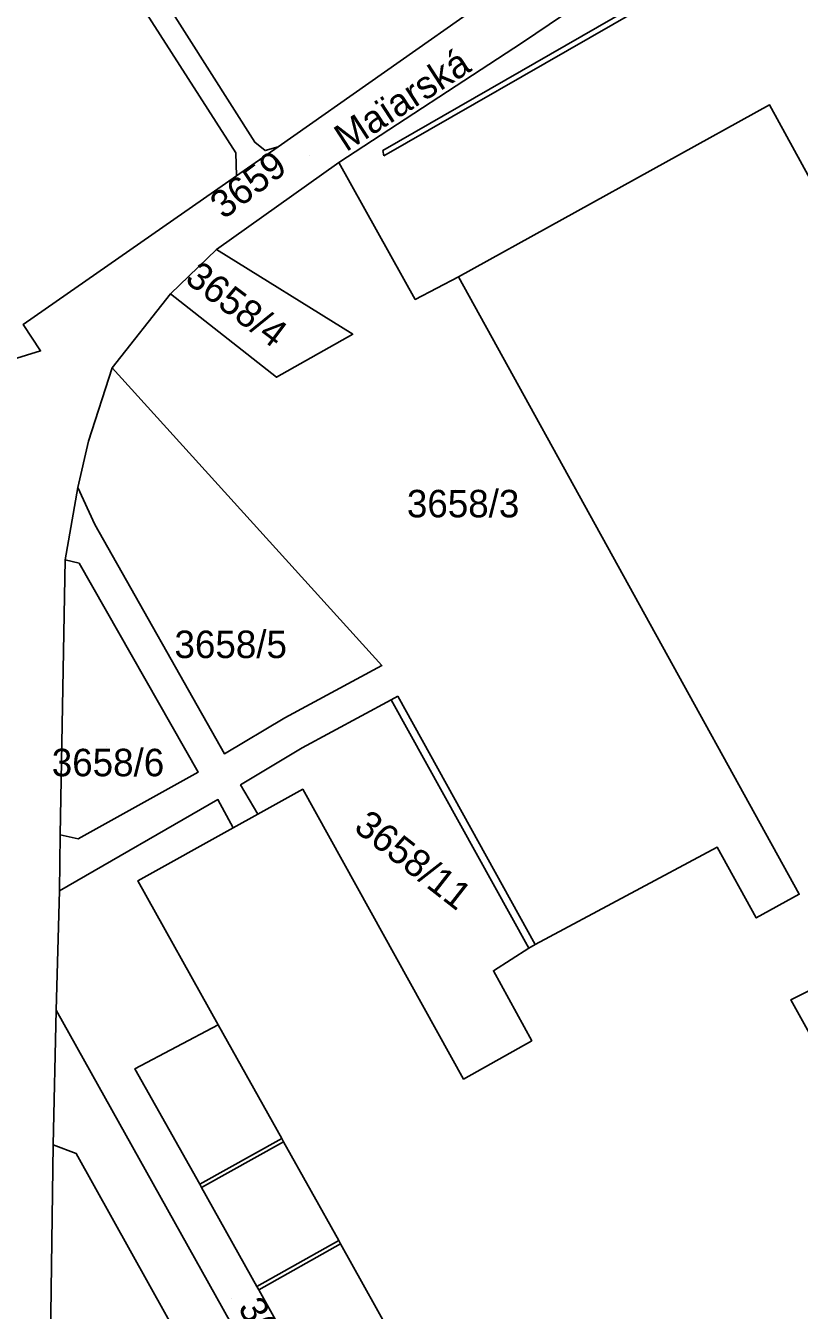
# Model space of a CAD drawing. Extents: x -262715 to -259381, y -1237238 to -1231182.
# Drawn here: x -261719.1 to -261662.8, y -1235639 to -1235545.6 of the extents above; entities that cross this region are included whole.
import ezdxf

# ---------------------------------------------------------------- set-up
doc = ezdxf.new("R2010")
doc.units = 0
for name, color, linetype in [('body_kn', 7, 'Continuous'), ('kladpar_druhypozemkov', 7, 'Continuous'), ('kladpar_hranice', 7, 'Continuous'), ('kladpar_parcelnecisla', 7, 'Continuous'), ('kladpar_plochy', 7, 'Continuous'), ('popisy', 7, 'Continuous'), ('zappar_hrandruhpozemk', 7, 'Continuous')]:
    doc.layers.add(name, color=color, linetype=linetype)

msp = doc.modelspace()

# ---------------------------------------------------------------- linework, layer by layer
at = {"layer": 'body_kn'}
for p, q in [((-261682.99, -1235546.77), (-261682.99, -1235546.77)), ((-261665.02, -1235551.31), (-261665.02, -1235551.31)), ((-261702.44, -1235554.03), (-261702.44, -1235554.03)), ((-261701.7, -1235554.64), (-261701.7, -1235554.64)), ((-261700.75, -1235554.38), (-261700.75, -1235554.38)), ((-261693.15, -1235554.63), (-261693.15, -1235554.63)), ((-261703.82, -1235554.81), (-261703.82, -1235554.81)), ((-261696.33, -1235555.5), (-261696.33, -1235555.5)), ((-261696.33, -1235555.5), (-261696.33, -1235555.5)), ((-261693.06, -1235555.02), (-261693.06, -1235555.02)), ((-261693.06, -1235555.02), (-261693.06, -1235555.02)), ((-261703.78, -1235556.47), (-261703.78, -1235556.47)), ((-261705.24, -1235561.83), (-261705.24, -1235561.83)), ((-261705.24, -1235561.83), (-261705.24, -1235561.83)), ((-261687.63, -1235563.84), (-261687.63, -1235563.84)), ((-261708.58, -1235565.06), (-261708.58, -1235565.06)), ((-261690.78, -1235565.47), (-261690.78, -1235565.47)), ((-261695.33, -1235568.01), (-261695.33, -1235568.01)), ((-261718.03, -1235569.22), (-261718.03, -1235569.22)), ((-261712.83, -1235570.45), (-261712.83, -1235570.45)), ((-261712.83, -1235570.45), (-261712.83, -1235570.45)), ((-261700.88, -1235571.14), (-261700.88, -1235571.14)), ((-261714.55, -1235575.78), (-261714.55, -1235575.78)), ((-261715.32, -1235579.16), (-261715.32, -1235579.16)), ((-261714.09, -1235581.86), (-261714.09, -1235581.86)), ((-261716.25, -1235584.42), (-261716.25, -1235584.42)), ((-261716.25, -1235584.42), (-261716.25, -1235584.42)), ((-261715.23, -1235584.66), (-261715.23, -1235584.66)), ((-261693.21, -1235592.11), (-261693.21, -1235592.11)), ((-261692.54, -1235594.62), (-261692.54, -1235594.62)), ((-261692.54, -1235594.62), (-261692.54, -1235594.62)), ((-261692.06, -1235594.34), (-261692.06, -1235594.34)), ((-261700.26, -1235595.91), (-261700.26, -1235595.91)), ((-261704.66, -1235598.53), (-261704.66, -1235598.53)), ((-261699, -1235598.09), (-261699, -1235598.09)), ((-261706.56, -1235599.86), (-261706.56, -1235599.86)), ((-261703.48, -1235600.8), (-261703.48, -1235600.8)), ((-261698.97, -1235601.12), (-261698.97, -1235601.12)), ((-261705.14, -1235601.87), (-261705.14, -1235601.87)), ((-261705.14, -1235601.87), (-261705.14, -1235601.87)), ((-261702.22, -1235602.93), (-261702.22, -1235602.93)), ((-261704.02, -1235603.92), (-261704.02, -1235603.92)), ((-261716.6, -1235604.44), (-261716.6, -1235604.44)), ((-261715.29, -1235604.73), (-261715.29, -1235604.73)), ((-261668.82, -1235605.34), (-261668.82, -1235605.34)), ((-261710.95, -1235607.77), (-261710.95, -1235607.77)), ((-261716.66, -1235608.5), (-261716.66, -1235608.5)), ((-261662.85, -1235608.75), (-261662.85, -1235608.75)), ((-261665.98, -1235610.48), (-261665.98, -1235610.48)), ((-261682.53, -1235612.69), (-261682.53, -1235612.69)), ((-261682.07, -1235612.4), (-261682.07, -1235612.4)), ((-261685.1, -1235614.32), (-261685.1, -1235614.32)), ((-261663.46, -1235616.43), (-261663.46, -1235616.43)), ((-261716.9, -1235617.19), (-261716.9, -1235617.19)), ((-261716.9, -1235617.19), (-261716.9, -1235617.19)), ((-261705.11, -1235618.25), (-261705.11, -1235618.25)), ((-261705.11, -1235618.25), (-261705.11, -1235618.25)), ((-261682.31, -1235619.41), (-261682.31, -1235619.41)), ((-261711.17, -1235621.45), (-261711.17, -1235621.45)), ((-261687.27, -1235622.21), (-261687.27, -1235622.21)), ((-261700.49, -1235626.52), (-261700.49, -1235626.52)), ((-261717.12, -1235627), (-261717.12, -1235627)), ((-261717.12, -1235627), (-261717.12, -1235627)), ((-261715.44, -1235627.61), (-261715.44, -1235627.61)), ((-261700.36, -1235626.77), (-261700.36, -1235626.77)), ((-261706.45, -1235629.85), (-261706.45, -1235629.85)), ((-261706.32, -1235630.09), (-261706.32, -1235630.09)), ((-261706.32, -1235630.09), (-261706.32, -1235630.09)), ((-261696.35, -1235633.94), (-261696.35, -1235633.94)), ((-261696.21, -1235634.2), (-261696.21, -1235634.2)), ((-261702.31, -1235637.29), (-261702.31, -1235637.29)), ((-261702.31, -1235637.29), (-261702.31, -1235637.29)), ((-261702.17, -1235637.53), (-261702.17, -1235637.53)), ((-261702.17, -1235637.53), (-261702.17, -1235637.53))]:
    msp.add_line(p, q, dxfattribs=at)
at = {"layer": 'kladpar_druhypozemkov'}
for p, q in [((-261698.44, -1235555), (-261698.44, -1235555)), ((-261701.96, -1235565.87), (-261701.96, -1235565.87)), ((-261687.87, -1235579.29), (-261687.87, -1235579.29)), ((-261704.15, -1235589.62), (-261704.15, -1235589.62)), ((-261713.22, -1235598.04), (-261713.22, -1235598.04)), ((-261690.64, -1235605.79), (-261690.64, -1235605.79)), ((-261704.12, -1235638.18), (-261704.12, -1235638.18))]:
    msp.add_line(p, q, dxfattribs=at)
at = {"layer": 'kladpar_hranice'}
for points in [[(-261630.5, -1235490.8), (-261634.85, -1235497), (-261638.19, -1235501.76), (-261643.3, -1235509.03), (-261644.66, -1235515.8), (-261648.29, -1235518.77), (-261651.44, -1235521.4), (-261655.59, -1235526.78), (-261670.52, -1235538.34), (-261682.99, -1235546.77), (-261696.33, -1235555.5), (-261705.24, -1235561.83), (-261708.58, -1235565.06), (-261712.83, -1235570.45), (-261714.55, -1235575.78), (-261715.32, -1235579.16), (-261716.25, -1235584.42), (-261716.6, -1235604.44), (-261716.66, -1235608.5), (-261716.9, -1235617.19), (-261717.12, -1235627), (-261717.4, -1235648.09)], [(-261638.75, -1235599.29), (-261665.02, -1235551.31), (-261687.63, -1235563.84), (-261690.78, -1235565.47), (-261696.33, -1235555.5), (-261682.99, -1235546.77), (-261670.52, -1235538.34), (-261655.59, -1235526.78), (-261651.44, -1235521.4), (-261648.29, -1235518.77), (-261646.77, -1235519.33), (-261608.99, -1235578.31), (-261602.92, -1235582.86), (-261638.75, -1235599.29)], [(-261685.28, -1235543.49), (-261700.75, -1235554.38), (-261701.7, -1235554.64), (-261702.44, -1235554.03), (-261718.94, -1235528.05)], [(-261718.94, -1235528.05), (-261702.44, -1235554.03), (-261701.7, -1235554.64), (-261700.75, -1235554.38), (-261703.78, -1235556.47), (-261703.82, -1235554.81), (-261717.49, -1235533.49)], [(-261717.49, -1235533.49), (-261703.82, -1235554.81), (-261703.78, -1235556.47), (-261719.29, -1235567.29), (-261718.03, -1235569.22), (-261724.8, -1235571.3)], [(-261724.8, -1235571.3), (-261718.03, -1235569.22), (-261719.29, -1235567.29), (-261703.78, -1235556.47), (-261700.75, -1235554.38), (-261685.28, -1235543.49)], [(-261697.93, -1235645.12), (-261702.17, -1235637.53), (-261702.31, -1235637.29), (-261706.32, -1235630.09), (-261706.45, -1235629.85), (-261711.17, -1235621.45), (-261705.11, -1235618.25), (-261710.95, -1235607.77), (-261704.02, -1235603.92), (-261702.22, -1235602.93), (-261698.97, -1235601.12), (-261687.27, -1235622.21), (-261682.31, -1235619.41), (-261685.1, -1235614.32), (-261682.53, -1235612.69), (-261682.07, -1235612.4), (-261668.82, -1235605.34), (-261665.98, -1235610.48), (-261662.85, -1235608.75), (-261687.63, -1235563.84), (-261665.02, -1235551.31), (-261638.75, -1235599.29), (-261602.92, -1235582.86), (-261599.67, -1235584.6)], [(-261696.33, -1235555.5), (-261690.78, -1235565.47), (-261687.63, -1235563.84), (-261662.85, -1235608.75), (-261665.98, -1235610.48), (-261668.82, -1235605.34), (-261682.07, -1235612.4), (-261682.53, -1235612.69), (-261692.54, -1235594.62), (-261699, -1235598.09), (-261703.48, -1235600.8), (-261702.22, -1235602.93), (-261704.02, -1235603.92), (-261705.14, -1235601.87), (-261716.66, -1235608.5), (-261716.6, -1235604.44), (-261715.29, -1235604.73), (-261706.56, -1235599.86), (-261715.23, -1235584.66), (-261716.25, -1235584.42), (-261715.32, -1235579.16), (-261714.09, -1235581.86), (-261704.66, -1235598.53), (-261700.26, -1235595.91), (-261693.21, -1235592.11), (-261712.83, -1235570.45), (-261708.58, -1235565.06), (-261700.88, -1235571.14), (-261695.33, -1235568.01), (-261705.24, -1235561.83), (-261696.33, -1235555.5)], [(-261705.24, -1235561.83), (-261695.33, -1235568.01), (-261700.88, -1235571.14), (-261708.58, -1235565.06), (-261705.24, -1235561.83)], [(-261712.83, -1235570.45), (-261693.21, -1235592.11), (-261700.26, -1235595.91), (-261704.66, -1235598.53), (-261714.09, -1235581.86), (-261715.32, -1235579.16), (-261714.55, -1235575.78), (-261712.83, -1235570.45)], [(-261716.25, -1235584.42), (-261715.23, -1235584.66), (-261706.56, -1235599.86), (-261715.29, -1235604.73), (-261716.6, -1235604.44), (-261716.25, -1235584.42)], [(-261692.54, -1235594.62), (-261682.53, -1235612.69), (-261685.1, -1235614.32), (-261682.31, -1235619.41), (-261687.27, -1235622.21), (-261698.97, -1235601.12), (-261702.22, -1235602.93), (-261703.48, -1235600.8), (-261699, -1235598.09), (-261692.54, -1235594.62)], [(-261705.14, -1235601.87), (-261704.02, -1235603.92), (-261710.95, -1235607.77), (-261705.11, -1235618.25), (-261711.17, -1235621.45), (-261706.45, -1235629.85), (-261706.32, -1235630.09), (-261702.31, -1235637.29), (-261702.17, -1235637.53), (-261697.93, -1235645.12), (-261697.8, -1235645.37), (-261693.42, -1235653.21), (-261693.29, -1235653.45), (-261688.99, -1235661.15), (-261688.86, -1235661.4), (-261684.62, -1235669), (-261684.48, -1235669.24), (-261680.31, -1235676.72), (-261680.17, -1235676.96), (-261675.57, -1235685.27), (-261678.5, -1235685.98), (-261716.9, -1235617.19), (-261716.66, -1235608.5), (-261705.14, -1235601.87)], [(-261716.9, -1235617.19), (-261678.5, -1235685.98), (-261682.2, -1235687.32), (-261684.45, -1235683.23), (-261685.04, -1235682.74), (-261686.05, -1235682.92), (-261691.17, -1235685.96), (-261692.43, -1235683.74), (-261687.15, -1235680.54), (-261686.55, -1235679.51), (-261690.09, -1235673.09), (-261698.34, -1235666.83), (-261716.11, -1235653.89), (-261717.59, -1235653.98), (-261717.4, -1235648.09), (-261715.5, -1235650.95), (-261697.87, -1235664.27), (-261696.45, -1235664.18), (-261695.81, -1235662.9), (-261715.44, -1235627.61), (-261717.12, -1235627), (-261716.9, -1235617.19)], [(-261717.12, -1235627), (-261715.44, -1235627.61), (-261695.81, -1235662.9), (-261696.45, -1235664.18), (-261697.87, -1235664.27), (-261715.5, -1235650.95), (-261717.4, -1235648.09), (-261717.12, -1235627)]]:
    msp.add_lwpolyline(points, dxfattribs=at)
at = {"layer": 'kladpar_plochy'}
for points in [[(-261638.75, -1235599.29), (-261665.02, -1235551.31), (-261687.63, -1235563.84), (-261690.78, -1235565.47), (-261696.33, -1235555.5), (-261682.99, -1235546.77), (-261670.52, -1235538.34), (-261655.59, -1235526.78), (-261651.44, -1235521.4), (-261648.29, -1235518.77), (-261646.77, -1235519.33), (-261608.99, -1235578.31), (-261602.92, -1235582.86)], [(-261696.33, -1235555.5), (-261690.78, -1235565.47), (-261687.63, -1235563.84), (-261662.85, -1235608.75), (-261665.98, -1235610.48), (-261668.82, -1235605.34), (-261682.07, -1235612.4), (-261682.53, -1235612.69), (-261692.54, -1235594.62), (-261699, -1235598.09), (-261703.48, -1235600.8), (-261702.22, -1235602.93), (-261704.02, -1235603.92), (-261705.14, -1235601.87), (-261716.66, -1235608.5), (-261716.6, -1235604.44), (-261715.29, -1235604.73), (-261706.56, -1235599.86), (-261715.23, -1235584.66), (-261716.25, -1235584.42), (-261715.32, -1235579.16), (-261714.09, -1235581.86), (-261704.66, -1235598.53), (-261700.26, -1235595.91), (-261693.21, -1235592.11), (-261712.83, -1235570.45), (-261708.58, -1235565.06), (-261700.88, -1235571.14), (-261695.33, -1235568.01), (-261705.24, -1235561.83)], [(-261705.24, -1235561.83), (-261695.33, -1235568.01), (-261700.88, -1235571.14), (-261708.58, -1235565.06)], [(-261712.83, -1235570.45), (-261693.21, -1235592.11), (-261700.26, -1235595.91), (-261704.66, -1235598.53), (-261714.09, -1235581.86), (-261715.32, -1235579.16), (-261714.55, -1235575.78)], [(-261716.25, -1235584.42), (-261715.23, -1235584.66), (-261706.56, -1235599.86), (-261715.29, -1235604.73), (-261716.6, -1235604.44)], [(-261692.54, -1235594.62), (-261682.53, -1235612.69), (-261685.1, -1235614.32), (-261682.31, -1235619.41), (-261687.27, -1235622.21), (-261698.97, -1235601.12), (-261702.22, -1235602.93), (-261703.48, -1235600.8), (-261699, -1235598.09)], [(-261705.14, -1235601.87), (-261704.02, -1235603.92), (-261710.95, -1235607.77), (-261705.11, -1235618.25), (-261711.17, -1235621.45), (-261706.45, -1235629.85), (-261706.32, -1235630.09), (-261702.31, -1235637.29), (-261702.17, -1235637.53), (-261697.93, -1235645.12), (-261697.8, -1235645.37), (-261693.42, -1235653.21), (-261693.29, -1235653.45), (-261688.99, -1235661.15), (-261688.86, -1235661.4), (-261684.62, -1235669), (-261684.48, -1235669.24), (-261680.31, -1235676.72), (-261680.17, -1235676.96), (-261675.57, -1235685.27), (-261678.5, -1235685.98), (-261716.9, -1235617.19), (-261716.66, -1235608.5)], [(-261716.9, -1235617.19), (-261678.5, -1235685.98), (-261682.2, -1235687.32), (-261684.45, -1235683.23), (-261685.04, -1235682.74), (-261686.05, -1235682.92), (-261691.17, -1235685.96), (-261692.43, -1235683.74), (-261687.15, -1235680.54), (-261686.55, -1235679.51), (-261690.09, -1235673.09), (-261698.34, -1235666.83), (-261716.11, -1235653.89), (-261717.59, -1235653.98), (-261717.4, -1235648.09), (-261715.5, -1235650.95), (-261697.87, -1235664.27), (-261696.45, -1235664.18), (-261695.81, -1235662.9), (-261715.44, -1235627.61), (-261717.12, -1235627)], [(-261717.12, -1235627), (-261715.44, -1235627.61), (-261695.81, -1235662.9), (-261696.45, -1235664.18), (-261697.87, -1235664.27), (-261715.5, -1235650.95), (-261717.4, -1235648.09)]]:
    msp.add_lwpolyline(points, close=True, dxfattribs=at)
for points in [[(-261685.28, -1235543.49), (-261700.75, -1235554.38), (-261701.7, -1235554.64), (-261702.44, -1235554.03), (-261718.94, -1235528.05)], [(-261718.94, -1235528.05), (-261702.44, -1235554.03), (-261701.7, -1235554.64), (-261700.75, -1235554.38), (-261703.78, -1235556.47), (-261703.82, -1235554.81), (-261717.49, -1235533.49)], [(-261717.49, -1235533.49), (-261703.82, -1235554.81), (-261703.78, -1235556.47), (-261719.29, -1235567.29), (-261718.03, -1235569.22), (-261724.8, -1235571.3)], [(-261670.52, -1235538.34), (-261682.99, -1235546.77), (-261696.33, -1235555.5), (-261705.24, -1235561.83), (-261708.58, -1235565.06), (-261712.83, -1235570.45), (-261714.55, -1235575.78), (-261715.32, -1235579.16), (-261716.25, -1235584.42), (-261716.6, -1235604.44), (-261716.66, -1235608.5), (-261716.9, -1235617.19), (-261717.12, -1235627), (-261717.4, -1235648.09)], [(-261724.8, -1235571.3), (-261718.03, -1235569.22), (-261719.29, -1235567.29), (-261703.78, -1235556.47), (-261700.75, -1235554.38), (-261685.28, -1235543.49)], [(-261697.93, -1235645.12), (-261702.17, -1235637.53), (-261702.31, -1235637.29), (-261706.32, -1235630.09), (-261706.45, -1235629.85), (-261711.17, -1235621.45), (-261705.11, -1235618.25), (-261710.95, -1235607.77), (-261704.02, -1235603.92), (-261702.22, -1235602.93), (-261698.97, -1235601.12), (-261687.27, -1235622.21), (-261682.31, -1235619.41), (-261685.1, -1235614.32), (-261682.53, -1235612.69), (-261682.07, -1235612.4), (-261668.82, -1235605.34), (-261665.98, -1235610.48), (-261662.85, -1235608.75), (-261687.63, -1235563.84), (-261665.02, -1235551.31), (-261638.75, -1235599.29)]]:
    msp.add_lwpolyline(points, dxfattribs=at)
at = {"layer": 'zappar_hrandruhpozemk'}
for p, q in [((-261693.15, -1235554.63), (-261693.06, -1235555.02)), ((-261692.54, -1235594.62), (-261692.06, -1235594.34)), ((-261692.06, -1235594.34), (-261682.07, -1235612.4)), ((-261705.11, -1235618.25), (-261700.49, -1235626.52))]:
    msp.add_line(p, q, dxfattribs=at)
for points in [[(-261615.62, -1235575.84), (-261643.04, -1235525.83), (-261693.15, -1235554.63)], [(-261693.06, -1235555.02), (-261643.11, -1235526.32), (-261615.89, -1235575.98)], [(-261625.46, -1235601.75), (-261660.77, -1235621.29), (-261663.46, -1235616.43), (-261660.16, -1235614.79), (-261661.56, -1235611.85)], [(-261706.32, -1235630.09), (-261700.36, -1235626.77), (-261700.49, -1235626.52), (-261706.45, -1235629.85)], [(-261702.31, -1235637.29), (-261696.35, -1235633.94), (-261700.36, -1235626.77)], [(-261702.17, -1235637.53), (-261696.21, -1235634.2), (-261696.35, -1235633.94)], [(-261697.93, -1235645.12), (-261691.97, -1235641.8), (-261696.21, -1235634.2)]]:
    msp.add_lwpolyline(points, dxfattribs=at)

# ---------------------------------------------------------------- texts
at = {"layer": 'kladpar_parcelnecisla'}
for s, rotation, p in [('3659', 37, (-261704.718, -1235559.695)), ('3658/4', 323, (-261707.626, -1235564.156)), ('3658/11', 322, (-261695.34, -1235604.061)), ('3658/7', 300, (-261703.722, -1235638.827))]:
    msp.add_text(s, height=2, rotation=rotation, dxfattribs=at).set_placement(p)
for s, p in [('3658/3', (-261691.391, -1235581.33)), ('3658/5', (-261708.294, -1235591.57)), ('3658/6', (-261717.219, -1235600.17))]:
    msp.add_text(s, height=2, dxfattribs=at).set_placement(p)
at = {"layer": 'popisy'}
msp.add_text('Maïarská', height=2, rotation=33, dxfattribs=at).set_placement((-261695.813, -1235554.776))

doc.saveas('drawing.dxf')
